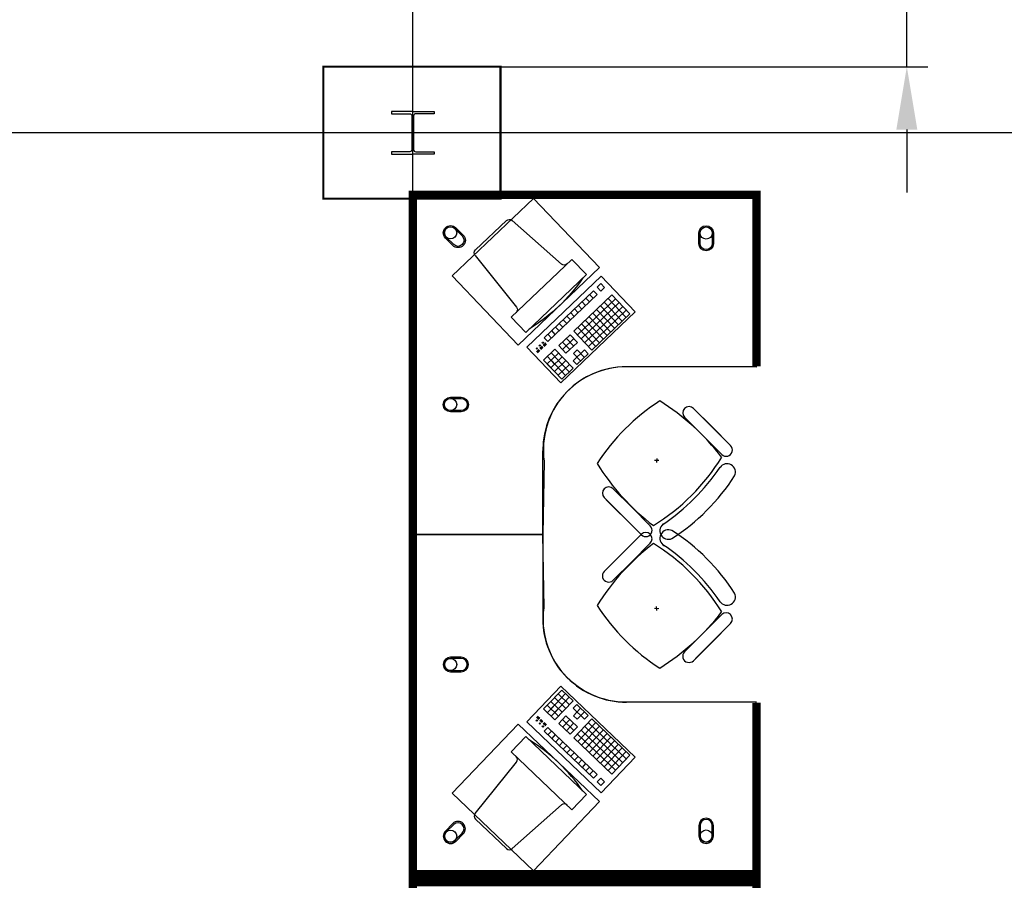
# Model space of a CAD drawing. Header units: millimetres. Extents: x -312551 to 250764, y -35891 to 59426.
# Tile 310 of 316: x 146907 to 151606, y 40443 to 44549. Entities that reach past the tile are written whole.
import ezdxf

# ---------------------------------------------------------------- set-up
doc = ezdxf.new("R2010")
doc.units = ezdxf.units.MM
doc.header["$LTSCALE"] = 2.5
for name, color, linetype in [('FO-00 - FURN$0$FURNITURE', 22, 'Continuous'), ('FO-00 - FURN$0$SP-01$0$FIT-OUT$0$FURNITURE', 22, 'Continuous'), ('NF-AS BUILT', 7, 'Continuous'), ('NF-GRIDS', 252, 'Continuous'), ('NF-Steel columns', 6, 'Continuous')]:
    doc.layers.add(name, color=color, linetype=linetype)
doc.styles.add('ROMANS', font='romans.shx', dxfattribs={"width": 0.8})
doc.dimstyles.new('100NFDIM', dxfattribs={"dimscale": 100, "dimtxt": 3, "dimasz": 3, "dimexe": 1, "dimexo": 1, "dimgap": 1, "dimtad": 1, "dimdec": 0, "dimdsep": 46, "dimtxsty": 'ROMANS', "dimcen": 3, "dimclrd": 4, "dimclre": 4, "dimclrt": 1, "dimaunit": 1, "dimadec": 0, "dimazin": 0, "dimtfac": 1, "dimtdec": 0, "dimtmove": 0, "dimatfit": 3, "dimfxl": 0, "dimtolj": 1, "dimarcsym": 0})

# ---------------------------------------------------------------- blocks, each defined once
blk = doc.blocks.new('FO-00 - FURN$0$SP-01$0$FIT-OUT$0$PC')
at = {"layer": 'FO-00 - FURN$0$SP-01$0$FIT-OUT$0$FURNITURE', "linetype": 'Continuous'}
for p, q in [((241.8, -93.1), (98, -236.8)), ((268.8, -92), (509.4, -294.6)), ((96.9, -263.9), (299.5, -504.5))]:
    blk.add_line(p, q, dxfattribs=at)
blk.add_lwpolyline([(276, -553.9), (346.7, -624.6), (629.5, -341.8), (558.8, -271)], close=True, dxfattribs=at)
for centre, radius, start, end in [((255.9, -107.2), 20, 49.8991, 135), ((112.2, -251), 20, 135, 220.1009), ((522.3, -279.3), 20, 229.8991, 315), ((-109.9, 114.8), 864, 303.1779, 326.8221), ((284.2, -517.4), 20, 315, 40.1009)]:
    blk.add_arc(centre, radius, start, end, dxfattribs=at)
blk = doc.blocks.new('*D144')
at = {"color": 4, "lineweight": -2, "ltscale": 500000}
for p, q in [((151140.7, 44960.7), (151140.7, 46077.8)), ((149199.1, 44660.7), (151240.7, 44660.7)), ((151140.7, 44324.5), (151140.7, 44660.7)), ((149199.1, 44324.5), (151240.7, 44324.5)), ((151140.7, 44024.5), (151140.7, 43724.5))]:
    blk.add_line(p, q, dxfattribs=at)
at = {"color": 4, "ltscale": 500000}
for points in [[(151090.7, 44960.7), (151190.7, 44960.7), (151140.7, 44660.7)], [(151090.7, 44024.5), (151190.7, 44024.5), (151140.7, 44324.5)]]:
    blk.add_solid(points, dxfattribs=at)
at = {"layer": 'Defpoints', "color": 0, "ltscale": 500000}
for p in [(149099.1, 44660.7), (151140.7, 44660.7), (149099.1, 44324.5)]:
    blk.add_point(p, dxfattribs=at)
at = {"color": 1, "ltscale": 500000, "insert": (150890.7, 45669.2), "char_height": 300, "attachment_point": 5, "rotation": 90, "style": 'ROMANS'}
blk.add_mtext('\\A1;336', dxfattribs=at)

msp = doc.modelspace()

# ---------------------------------------------------------------- linework, layer by layer
at = {"layer": 'FO-00 - FURN$0$FURNITURE', "extrusion": (1.6454e-07, 6.58823e-06, 1)}
msp.add_line((150421.8, 43461.5, 0), (150421.7, 42891.5, 0), dxfattribs=at)
at = {"layer": 'FO-00 - FURN$0$FURNITURE'}
for p, q in [((149681.8, 43325), (149327.3, 42986.7)), ((149844.1, 43155), (149681.8, 43325)), ((149844.1, 43155), (149681.8, 43325)), ((149844.1, 43155), (149681.8, 43325)), ((149681, 43289.6), (149662.9, 43272.4)), ((149698.3, 43271.6), (149681, 43289.6)), ((149698.3, 43271.6), (149681, 43289.6)), ((149698.3, 43271.6), (149681, 43289.6)), ((149644.8, 43255.1), (149409.7, 43030.7)), ((149662.1, 43237), (149427, 43012.7)), ((149732.8, 43235.4), (149551.9, 43062.8)), ((149644, 43219.8), (149626.8, 43237.9)), ((149662.1, 43237), (149644.8, 43255.1)), ((149680.2, 43254.3), (149662.9, 43272.4)), ((149698.3, 43271.6), (149680.2, 43254.3)), ((149819.1, 43144.9), (149732.8, 43235.4)), ((149819.1, 43144.9), (149732.8, 43235.4)), ((149819.1, 43144.9), (149732.8, 43235.4)), ((149750, 43217.3), (149569.2, 43044.7)), ((149589.8, 43168), (149572.5, 43186.1)), ((149767.3, 43199.2), (149586.4, 43026.6)), ((149607.8, 43185.3), (149590.6, 43203.3)), ((149625.9, 43202.5), (149608.7, 43220.6)), ((149764.8, 43093.2), (149678.5, 43183.6)), ((149782.9, 43110.4), (149696.6, 43200.9)), ((149801, 43127.7), (149714.7, 43218.1)), ((149489.6, 42816.7), (149844.1, 43155)), ((149553.6, 43133.5), (149536.3, 43151.6)), ((149571.7, 43150.7), (149554.4, 43168.8)), ((149784.6, 43181.1), (149603.7, 43008.5)), ((149801.8, 43163), (149621, 42990.4)), ((149819.1, 43144.9), (149638.2, 42972.4)), ((149728.7, 43058.6), (149642.4, 43149.1)), ((149746.7, 43075.9), (149660.4, 43166.3)), ((149499.3, 43081.7), (149482.1, 43099.8)), ((149517.4, 43099), (149500.1, 43117)), ((149535.5, 43116.2), (149518.2, 43134.3)), ((149674.4, 43006.9), (149588.1, 43097.3)), ((149692.5, 43024.1), (149606.2, 43114.6)), ((149710.6, 43041.4), (149624.3, 43131.8)), ((149445.1, 43029.9), (149427.8, 43048)), ((149463.1, 43047.2), (149445.9, 43065.3)), ((149481.2, 43064.4), (149464, 43082.5)), ((149533.8, 43045.5), (149479.6, 42993.7)), ((149568.4, 43009.4), (149533.8, 43045.5)), ((149638.2, 42972.4), (149551.9, 43062.8)), ((149656.3, 42989.6), (149570, 43080)), ((149417.1, 43005.4), (149405.6, 42994.4)), ((149418.5, 43003.9), (149407, 42992.9)), ((149419.9, 43002.5), (149408.4, 42991.5)), ((149427, 43012.7), (149409.7, 43030.7)), ((149421.3, 43001), (149409.7, 42990)), ((149551.1, 43027.4), (149496.8, 42975.7)), ((149532.2, 42974.8), (149497.7, 43011)), ((149568.4, 43009.4), (149514.1, 42957.6)), ((149550.3, 42992.1), (149515.8, 43028.3)), ((149327.3, 42986.7), (149489.6, 42816.7)), ((149384.8, 42974.8), (149373.8, 42964.3)), ((149386.1, 42973.3), (149375.2, 42962.9)), ((149387.5, 42971.9), (149376.6, 42961.4)), ((149388.9, 42970.4), (149377.9, 42960)), ((149400.1, 42989.4), (149390, 42979.8)), ((149401.4, 42987.9), (149391.4, 42978.3)), ((149402.8, 42986.5), (149392.8, 42976.9)), ((149404.2, 42985), (149394.1, 42975.4)), ((149461.5, 42976.5), (149407.2, 42924.7)), ((149478.8, 42958.4), (149424.5, 42906.6)), ((149478.8, 42958.4), (149424.5, 42906.6)), ((149477.9, 42923.1), (149443.4, 42959.2)), ((149547.8, 42886.1), (149461.5, 42976.5)), ((149514.1, 42957.6), (149479.6, 42993.7)), ((149602.9, 42973.2), (149548.6, 42921.4)), ((149567.5, 42974), (149549.4, 42956.7)), ((149584, 42920.6), (149549.4, 42956.7)), ((149620.1, 42955.1), (149565.9, 42903.3)), ((149602, 42937.8), (149567.5, 42974)), ((149620.1, 42955.1), (149602.9, 42973.2)), ((149441.8, 42888.5), (149407.2, 42924.7)), ((149493.5, 42834.3), (149424.5, 42906.6)), ((149459.8, 42905.8), (149425.3, 42942)), ((149496, 42940.3), (149441.8, 42888.5)), ((149496, 42940.3), (149441.8, 42888.5)), ((149511.6, 42851.5), (149442.6, 42923.9)), ((149513.3, 42922.2), (149459, 42870.5)), ((149529.7, 42868.8), (149460.7, 42941.1)), ((149530.5, 42904.1), (149476.3, 42852.4)), ((149565.9, 42903.3), (149548.6, 42921.4)), ((149547.8, 42886.1), (149493.5, 42834.3)), ((150402.8, 42892.6), (149802.8, 42892.6)), ((150122.4, 42694.3), (150211, 42605.7)), ((150132.1, 42684.6), (150273.6, 42543.2)), ((150080, 42651.9), (150168.6, 42563.3)), ((150089.7, 42642.2), (150231.1, 42500.8)), ((150299.6, 42517.1), (150211, 42605.7)), ((150257.2, 42474.7), (150168.6, 42563.3)), ((149402.8, 42092.6), (149402.8, 42492.6)), ((149957.2, 42446.2), (149937.2, 42445.2)), ((149947.7, 42455.7), (149946.7, 42435.7)), ((150249.3, 42413.1), (150249.1, 42413.2)), ((149739, 42311), (149827.6, 42222.4)), ((149696.6, 42268.5), (149785.2, 42179.9)), ((149706.3, 42258.8), (149847.8, 42117.4)), ((149916.2, 42133.8), (149827.6, 42222.4)), ((149873.8, 42091.3), (149785.2, 42179.9)), ((148802.8, 42092.6), (149402.8, 42092.6)), ((148802.8, 42092.5), (149402.8, 42092.5)), ((149402.8, 42092.5), (149402.8, 41692.5)), ((149706.3, 41926.3), (149847.8, 42067.7)), ((149873.8, 42093.7), (149785.2, 42005.1)), ((149916.2, 42051.3), (149827.6, 41962.7)), ((149696.6, 41916.5), (149785.2, 42005.1)), ((149739, 41874.1), (149827.6, 41962.7)), ((149957.2, 41738.9), (149937.2, 41739.9)), ((149947.7, 41729.4), (149946.7, 41749.4)), ((150249.3, 41771.9), (150249.1, 41771.9)), ((150089.7, 41542.9), (150231.1, 41684.3)), ((150257.2, 41710.4), (150168.6, 41621.8)), ((150132.1, 41500.5), (150273.6, 41641.9)), ((150299.6, 41667.9), (150211, 41579.3)), ((150080, 41533.2), (150168.6, 41621.8)), ((150122.4, 41490.7), (150211, 41579.3)), ((149327.3, 41198.4), (149489.6, 41368.4)), ((149493.5, 41350.8), (149424.5, 41278.5)), ((149489.6, 41368.4), (149844.1, 41030.1)), ((149547.8, 41299), (149493.5, 41350.8)), ((149511.6, 41333.6), (149442.6, 41261.2)), ((149513.3, 41262.9), (149459, 41314.6)), ((149529.7, 41316.3), (149460.7, 41243.9)), ((149530.5, 41280.9), (149476.3, 41332.7)), ((149441.8, 41296.6), (149407.2, 41260.4)), ((149461.5, 41208.6), (149407.2, 41260.4)), ((149478.8, 41226.7), (149424.5, 41278.5)), ((149478.8, 41226.7), (149424.5, 41278.5)), ((149459.8, 41279.3), (149425.3, 41243.1)), ((149496, 41244.8), (149441.8, 41296.6)), ((149496, 41244.8), (149441.8, 41296.6)), ((149477.9, 41262), (149443.4, 41225.9)), ((149547.8, 41299), (149461.5, 41208.6)), ((149565.9, 41281.8), (149548.6, 41263.7)), ((149602.9, 41211.9), (149548.6, 41263.7)), ((149584, 41264.5), (149549.4, 41228.3)), ((149620.1, 41230), (149565.9, 41281.8)), ((150402.8, 41292.5), (149802.8, 41292.5)), ((149384.8, 41210.3), (149373.8, 41220.8)), ((149386.1, 41211.8), (149375.2, 41222.2)), ((149387.5, 41213.2), (149376.6, 41223.7)), ((149388.9, 41214.7), (149377.9, 41225.1)), ((149404.2, 41200.1), (149394.1, 41209.7)), ((149514.1, 41227.5), (149479.6, 41191.3)), ((149551.1, 41157.6), (149496.8, 41209.4)), ((149532.2, 41210.3), (149497.7, 41174.1)), ((149568.4, 41175.7), (149514.1, 41227.5)), ((149567.5, 41211.1), (149549.4, 41228.3)), ((149638.2, 41212.7), (149551.9, 41122.3)), ((149602, 41247.3), (149567.5, 41211.1)), ((149620.1, 41230), (149602.9, 41211.9)), ((149819.1, 41040.1), (149638.2, 41212.7)), ((149681.8, 40860.1), (149327.3, 41198.4)), ((149400.1, 41195.7), (149390, 41205.3)), ((149401.4, 41197.2), (149391.4, 41206.8)), ((149402.8, 41198.6), (149392.8, 41208.2)), ((149417.1, 41179.7), (149405.6, 41190.7)), ((149418.5, 41181.2), (149407, 41192.2)), ((149419.9, 41182.6), (149408.4, 41193.6)), ((149421.3, 41184.1), (149409.7, 41195.1)), ((149427, 41172.4), (149409.7, 41154.3)), ((149662.1, 40948.1), (149427, 41172.4)), ((149533.8, 41139.6), (149479.6, 41191.3)), ((149550.3, 41193), (149515.8, 41156.8)), ((149568.4, 41175.7), (149533.8, 41139.6)), ((149656.3, 41195.5), (149570, 41105)), ((149674.4, 41178.2), (149588.1, 41087.8)), ((149784.6, 41004), (149603.7, 41176.6)), ((149801.8, 41022.1), (149621, 41194.6)), ((149644.8, 40930), (149409.7, 41154.3)), ((149445.1, 41155.2), (149427.8, 41137.1)), ((149463.1, 41137.9), (149445.9, 41119.8)), ((149481.2, 41120.6), (149464, 41102.6)), ((149732.8, 40949.7), (149551.9, 41122.3)), ((149750, 40967.8), (149569.2, 41140.4)), ((149767.3, 40985.9), (149586.4, 41158.5)), ((149692.5, 41161), (149606.2, 41070.5)), ((149710.6, 41143.7), (149624.3, 41053.3)), ((149728.7, 41126.4), (149642.4, 41036)), ((149499.3, 41103.4), (149482.1, 41085.3)), ((149517.4, 41086.1), (149500.1, 41068)), ((149535.5, 41068.9), (149518.2, 41050.8)), ((149746.7, 41109.2), (149660.4, 41018.7)), ((149764.8, 41091.9), (149678.5, 41001.5)), ((149782.9, 41074.7), (149696.6, 40984.2)), ((149553.6, 41051.6), (149536.3, 41033.5)), ((149571.7, 41034.4), (149554.4, 41016.3)), ((149844.1, 41030.1), (149681.8, 40860.1)), ((149844.1, 41030.1), (149681.8, 40860.1)), ((149844.1, 41030.1), (149681.8, 40860.1)), ((149801, 41057.4), (149714.7, 40967)), ((149819.1, 41040.1), (149732.8, 40949.7)), ((149819.1, 41040.1), (149732.8, 40949.7)), ((149819.1, 41040.1), (149732.8, 40949.7)), ((149589.8, 41017.1), (149572.5, 40999)), ((149607.8, 40999.8), (149590.6, 40981.7)), ((149625.9, 40982.6), (149608.7, 40964.5)), ((149644, 40965.3), (149626.8, 40947.2)), ((149662.1, 40948.1), (149644.8, 40930)), ((149680.2, 40930.8), (149662.9, 40912.7)), ((149698.3, 40913.5), (149680.2, 40930.8)), ((149681, 40895.5), (149662.9, 40912.7)), ((149698.3, 40913.5), (149681, 40895.5)), ((149698.3, 40913.5), (149681, 40895.5)), ((149698.3, 40913.5), (149681, 40895.5))]:
    msp.add_line(p, q, dxfattribs=at)
at = {"layer": 'FO-00 - FURN$0$FURNITURE', "extrusion": (1.6454e-07, -6.58823e-06, 1)}
msp.add_line((150421.8, 40723.6, 0), (150421.7, 41293.6, 0), dxfattribs=at)
at = {"layer": 'FO-00 - FURN$0$FURNITURE', "const_width": 40}
for points in [[(148782.8, 42092.6), (148782.8, 43712.6), (150422.7, 43712.6), (150422.7, 42894.8)], [(148782.8, 42092.5), (148782.8, 40472.5), (150422.7, 40472.5), (150422.7, 41290.3)], [(148782.8, 38813.5), (148782.8, 40433.5), (150422.7, 40433.5), (150422.7, 39615.7)]]:
    msp.add_lwpolyline(points, dxfattribs=at)
at = {"layer": 'FO-00 - FURN$0$FURNITURE', "elevation": 0}
for points in [[(150421.8, 42891.3), (149802.8, 42892.6, 0.455459), (149409.7, 42442.6), (149402.8, 42092.6), (148782.8, 42092.6), (148782.8, 43712.6), (150422.7, 43712.6)], [(150421.8, 41293.8), (149802.8, 41292.5, -0.455459), (149409.7, 41742.5), (149402.8, 42092.5), (148782.8, 42092.5), (148782.8, 40472.5), (150422.7, 40472.5)]]:
    msp.add_lwpolyline(points, format="xyb", close=True, dxfattribs=at)
at = {"layer": 'FO-00 - FURN$0$FURNITURE'}
for points in [[(149673.3, 43366.5), (149285.5, 42996.4), (148970.7, 43326.3), (149358.5, 43696.4)], [(149673.3, 40818.6), (149285.5, 41188.6), (148970.7, 40858.8), (149358.5, 40488.7)]]:
    msp.add_lwpolyline(points, close=True, dxfattribs=at)
for points in [[(149023.6, 43521, -1), (148974.1, 43471.5), (148938.8, 43506.9, -1), (148988.3, 43556.4)], [(149019.4, 43516.8, -1), (148978.4, 43475.8), (148943, 43511.1, -1), (148984, 43552.1)], [(150217.8, 43480.8, -1), (150147.8, 43480.8), (150147.8, 43530.8, -1), (150217.8, 43530.8)], [(150211.8, 43480.8, -1), (150153.8, 43480.8), (150153.8, 43530.8, -1), (150211.8, 43530.8)], [(149013.4, 42747.6, -1), (149013.4, 42677.6), (148963.4, 42677.6, -1), (148963.4, 42747.6)], [(149013.4, 42741.6, -1), (149013.4, 42683.6), (148963.4, 42683.6, -1), (148963.4, 42741.6)], [(149013.4, 41437.5, 1), (149013.4, 41507.5), (148963.4, 41507.5, 1), (148963.4, 41437.5)], [(149013.4, 41443.5, 1), (149013.4, 41501.5), (148963.4, 41501.5, 1), (148963.4, 41443.5)], [(150217.8, 40704.3, 1), (150147.8, 40704.3), (150147.8, 40654.3, 1), (150217.8, 40654.3)], [(149023.6, 40664.1, 1), (148974.1, 40713.6), (148938.8, 40678.2, 1), (148988.3, 40628.7)], [(149019.4, 40668.3, 1), (148978.4, 40709.3), (148943, 40674, 1), (148984, 40633)], [(150211.8, 40704.3, 1), (150153.8, 40704.3), (150153.8, 40654.3, 1), (150211.8, 40654.3)]]:
    msp.add_lwpolyline(points, format="xyb", close=True, dxfattribs=at)
for centre, radius in [((148963.5, 43531.6), 29), ((150182.8, 43530.8), 29), ((149389.4, 42994.1), 3), ((149403.9, 43007.9), 3), ((149374.9, 42980.3), 3), ((148963.4, 42712.6), 29), ((148963.4, 41472.5), 29), ((149374.9, 41204.8), 3), ((149389.4, 41191), 3), ((149403.9, 41177.2), 3), ((148963.5, 40653.5), 29), ((150182.8, 40654.3), 29)]:
    msp.add_circle(centre, radius, dxfattribs=at)
for centre, radius, start, end in [((149802.8, 42492.6), 400, 89.9998, 179.9998), ((150502.4, 41888.5), 1000, 122.7338, 147.1325), ((149363.2, 41774.3), 1127.4, 37.5543, 57.9396), ((150101.2, 42673.1), 30, 44.9998, 224.9998), ((150278.4, 42495.9), 30, 224.9998, 44.9998), ((150618.2, 43029.3), 1127.4, 212.0344, 232.4724), ((149405.4, 42985.6), 1000, 301.7413, 328.3896), ((150282.3, 42389.8), 40.4, 334.9316, 144.7902), ((149419.5, 42971.5), 1000, 303.8556, 326.0633), ((149478.3, 42914.2), 1000, 302.787, 327.2127), ((149717.8, 42289.8), 30, 44.9998, 224.9998), ((149895, 42112.6), 30, 224.9998, 44.9998), ((149895, 42072.5), 30, 315.0002, 135.0002), ((150002.7, 42110.2), 40.4, 118.0199, 295.068), ((150002.7, 42074.9), 40.4, 64.932, 241.9801), ((149478.3, 41270.9), 1000, 32.7873, 57.213), ((150618.2, 41155.8), 1127.4, 127.5276, 147.9656), ((149405.4, 41199.5), 1000, 31.6104, 58.2587), ((149419.5, 41213.6), 1000, 33.9367, 56.1444), ((149717.8, 41895.3), 30, 135.0002, 315.0002), ((150282.3, 41795.3), 40.4, 215.2098, 25.0684), ((150502.4, 42296.5), 1000, 212.8675, 237.2662), ((149802.8, 41692.5), 400, 180.0002, 270.0002), ((149363.2, 42410.8), 1127.4, 302.0604, 322.4457), ((150278.4, 41689.2), 30, 315.0002, 135.0002), ((150101.2, 41512), 30, 135.0002, 315.0002)]:
    msp.add_arc(centre, radius, start, end, dxfattribs=at)
at = {"layer": 'NF-AS BUILT', "const_width": 10}
msp.add_lwpolyline([(148356.6, 44324.5), (149201.6, 44324.5), (149201.6, 43694.5), (148356.6, 43694.5)], close=True, dxfattribs=at)
at = {"layer": 'NF-GRIDS'}
for p, q in [((148782.8, -27784), (148782.8, 58409.3)), ((164549.8, 44009.5), (84521.8, 44009.5))]:
    msp.add_line(p, q, dxfattribs=at)
at = {"layer": 'NF-Steel columns', "color": 2}
for points in [[(148782.8, 44111.1), (148681.2, 44111.1), (148681.2, 44100.1), (148768.4, 44100.1, -0.414214), (148779.1, 44089.4), (148779.1, 43929.6, -0.414214), (148768.4, 43918.9), (148681.2, 43918.9), (148681.2, 43907.9), (148782.8, 43907.9)], [(148782.8, 44111.1), (148884.4, 44111.1), (148884.4, 44100.1), (148797.1, 44100.1, 0.414214), (148786.4, 44089.4), (148786.4, 43929.6, 0.414214), (148797.1, 43918.9), (148884.4, 43918.9), (148884.4, 43907.9), (148782.8, 43907.9)]]:
    msp.add_lwpolyline(points, format="xyb", dxfattribs=at)

# ---------------------------------------------------------------- block references
at = {"layer": 'FO-00 - FURN$0$FURNITURE', "xscale": -1, "rotation": 88.6594780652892}
msp.add_blockref('FO-00 - FURN$0$SP-01$0$FIT-OUT$0$PC', (148995.1, 43694), dxfattribs=at)
at = {"layer": 'FO-00 - FURN$0$FURNITURE', "extrusion": (6.3055e-29, 2.60602e-30, -1), "xscale": -1, "zscale": -0.9999999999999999, "rotation": 268.6594780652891}
msp.add_blockref('FO-00 - FURN$0$SP-01$0$FIT-OUT$0$PC', (-148995.1, 40491.1), dxfattribs=at)

# ---------------------------------------------------------------- dimensions: what is measured, and where the dimension line sits
at = {"ltscale": 500000}
dim = msp.add_linear_dim(base=(151140.7, 44660.7), p1=(149099.1, 44324.5), p2=(149099.1, 44660.7), angle=90, dimstyle='100NFDIM', dxfattribs=at)
dim.commit()
dim.dimension.update_dxf_attribs({"geometry": '*D144', "text_midpoint": (150890.7, 45669.2)})

doc.saveas('drawing.dxf')
